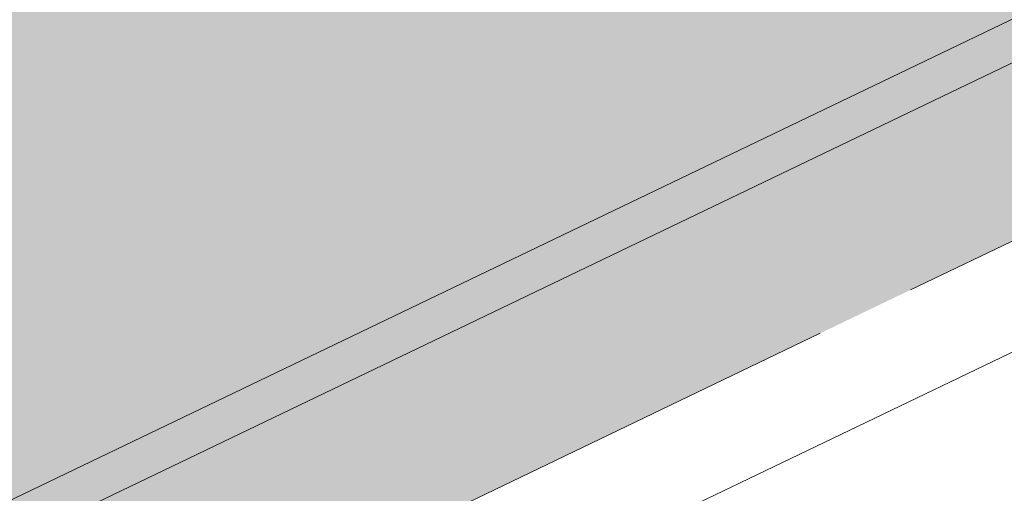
# Model space of a CAD drawing. Header units: metres. Extents: x 163628 to 167676, y 402708 to 405373.
# Tile 941 of 1056: x 166447.871 to 166449.839, y 404397.949 to 404398.895. Entities that reach past the tile are written whole.
import ezdxf

# ---------------------------------------------------------------- set-up
doc = ezdxf.new("R2010")
doc.units = ezdxf.units.M
doc.linetypes.add('X-CA190022.004-UO-DWM_Snelfietsroute$0$VH-OPSLUITBAND_150X250', pattern=[24, 16, -2, 4, -2])
doc.layers.add('X-CA190022.004-UO-ARC_Arcering$0$N-WE-VH-VERHARDING-FIETSSTRAAT_GRIJS-A', color=251, linetype='Continuous', lineweight=0, transparency=0.5)
doc.layers.add('X-CA190022.004-UO-ARC_Arcering$0$N-WE-VH-VERHARDING-FIETSSTRAAT_ROOD-A', color=13, linetype='Continuous', lineweight=0, transparency=0.5)
for name, color, linetype, lineweight in [('X-CA190022.004-UO-BGT_Ondergrond$0$GE_314_WGDRijbaanLokaleweg_Vlak_GEM', 253, 'Continuous', 9), ('X-CA190022.004-UO-BGT_Ondergrond$0$GE_479_BTDGroenvoorziening_grasenkruida_GEM', 253, 'Continuous', 9), ('X-CA190022.004-UO-DWM_Snelfietsroute$0$N-WE-VH-KANTOPSLUITING_ACHTERKANTBAND-G', 7, 'Continuous', 18), ('X-CA190022.004-UO-DWM_Snelfietsroute$0$N-WE-VH-KANTOPSLUITING_OPSLUITBAND_200X250-G', 7, 'X-CA190022.004-UO-DWM_Snelfietsroute$0$VH-OPSLUITBAND_150X250', 18), ('X-CA190022.004-UO-DWM_Snelfietsroute$0$N-WE-VH-VERHARDING-G', 7, 'Continuous', 18)]:
    doc.layers.add(name, color=color, linetype=linetype, lineweight=lineweight)

msp = doc.modelspace()

# ---------------------------------------------------------------- hatches: boundary and pattern name
at = {"layer": 'X-CA190022.004-UO-ARC_Arcering$0$N-WE-VH-VERHARDING-FIETSSTRAAT_GRIJS-A'}
h = msp.add_hatch(color=256, dxfattribs=at)
h.dxf.hatch_style = 1
h.paths.add_polyline_path([(166443.5927, 404395.8895), (166439.0855, 404393.725), (166434.5782, 404391.5606), (166430.071, 404389.3961), (166425.5638, 404387.2317), (166421.0565, 404385.0672), (166416.5493, 404382.9028), (166412.0421, 404380.7383), (166407.5348, 404378.5739), (166407.3914, 404378.5049), (166407.5645, 404378.1444), (166407.708, 404378.2133), (166412.2152, 404380.3777), (166416.7225, 404382.5422), (166421.2297, 404384.7066), (166425.7369, 404386.8711), (166430.2442, 404389.0355), (166434.7514, 404391.2), (166439.2586, 404393.3644), (166443.7659, 404395.5289), (166448.2731, 404397.6933), (166451.8391, 404399.4058), (166451.6659, 404399.7663), (166448.0999, 404398.0539)])
at = {"layer": 'X-CA190022.004-UO-ARC_Arcering$0$N-WE-VH-VERHARDING-FIETSSTRAAT_ROOD-A'}
h = msp.add_hatch(color=256, dxfattribs=at)
h.dxf.hatch_style = 1
h.paths.add_polyline_path([(166443.5927, 404395.8895), (166448.0999, 404398.0539), (166451.6659, 404399.7663), (166449.9344, 404403.3721), (166446.1606, 404401.5599), (166441.6534, 404399.3955), (166437.1461, 404397.231), (166432.6389, 404395.0666), (166428.1317, 404392.9021), (166423.6244, 404390.7377), (166419.1172, 404388.5732), (166414.61, 404386.4088), (166410.1027, 404384.2443), (166405.6598, 404382.1107), (166407.3914, 404378.5049), (166407.5348, 404378.5739), (166412.0421, 404380.7383), (166416.5493, 404382.9028), (166421.0565, 404385.0672), (166425.5638, 404387.2317), (166430.071, 404389.3961), (166434.5782, 404391.5606), (166439.0855, 404393.725)])

# ---------------------------------------------------------------- linework, layer by layer
at = {"layer": 'X-CA190022.004-UO-BGT_Ondergrond$0$GE_314_WGDRijbaanLokaleweg_Vlak_GEM', "flags": 128}
msp.add_lwpolyline([(166465.641, 404410.42), (166466.14, 404410.515), (166466.771, 404410.661), (166466.842, 404410.355), (166467.558, 404407.305), (166467.621, 404406.997), (166466.73, 404406.772), (166465.862, 404406.47), (166465.189, 404406.175), (166446.798, 404397.341), (166407.485, 404378.518), (166405.64, 404382.803), (166444.922, 404401.638), (166447.283, 404402.784), (166451.105, 404404.64)], dxfattribs=at)
at = {"layer": 'X-CA190022.004-UO-BGT_Ondergrond$0$GE_479_BTDGroenvoorziening_grasenkruida_GEM', "flags": 128}
msp.add_lwpolyline([(166407.485, 404378.518), (166446.798, 404397.341), (166465.189, 404406.175)], dxfattribs=at)
at = {"layer": 'X-CA190022.004-UO-DWM_Snelfietsroute$0$N-WE-VH-KANTOPSLUITING_ACHTERKANTBAND-G', "ltscale": 0.2, "flags": 128}
msp.add_lwpolyline([(166459.1772, 404402.7078), (166270.4232, 404312.0649)], dxfattribs=at)
at = {"layer": 'X-CA190022.004-UO-DWM_Snelfietsroute$0$N-WE-VH-KANTOPSLUITING_OPSLUITBAND_200X250-G', "ltscale": 0.1, "flags": 128}
msp.add_lwpolyline([(166515.1916, 404426.924), (166514.4973, 404426.3888), (166513.5852, 404425.7487), (166513.491, 404425.6864), (166512.6334, 404425.1492), (166511.6585, 404424.6014), (166510.8893, 404424.213), (166478.7814, 404408.7687), (166478.1585, 404408.4818), (166477.1143, 404408.0564), (166476.7091, 404407.9091), (166476.0375, 404407.6859), (166474.9526, 404407.3789), (166474.5562, 404407.2827), (166465.8372, 404405.2588), (166465.211, 404405.1069), (166464.3105, 404404.8654), (166463.4182, 404404.5984), (166462.5316, 404404.3054), (166462.4016, 404404.26), (166461.6586, 404403.9888), (166460.792, 404403.6463), (166459.936, 404403.2793), (166459.0919, 404402.8887), (166270.3353, 404312.2446), (166269.8575, 404312.0062), (166269.0849, 404311.5811), (166268.3361, 404311.1189), (166267.6114, 404310.6199), (166266.9119, 404310.0849), (166266.342, 404309.6058), (166266.2443, 404309.5194), (166265.5992, 404308.9148), (166264.988, 404308.2818), (166264.4092, 404307.619), (166263.8643, 404306.9281), (166263.3526, 404306.208), (166263.2099, 404305.9928), (166262.7667, 404305.3393), (166262.1, 404304.4413), (166261.3883, 404303.5766), (166260.6343, 404302.7486), (166260.5068, 404302.6219)], dxfattribs=at)
at = {"layer": 'X-CA190022.004-UO-DWM_Snelfietsroute$0$N-WE-VH-VERHARDING-G', "flags": 128}
msp.add_lwpolyline([(166458.9211, 404403.2504), (166270.1594, 404312.6038)], dxfattribs=at)

doc.saveas('drawing.dxf')
